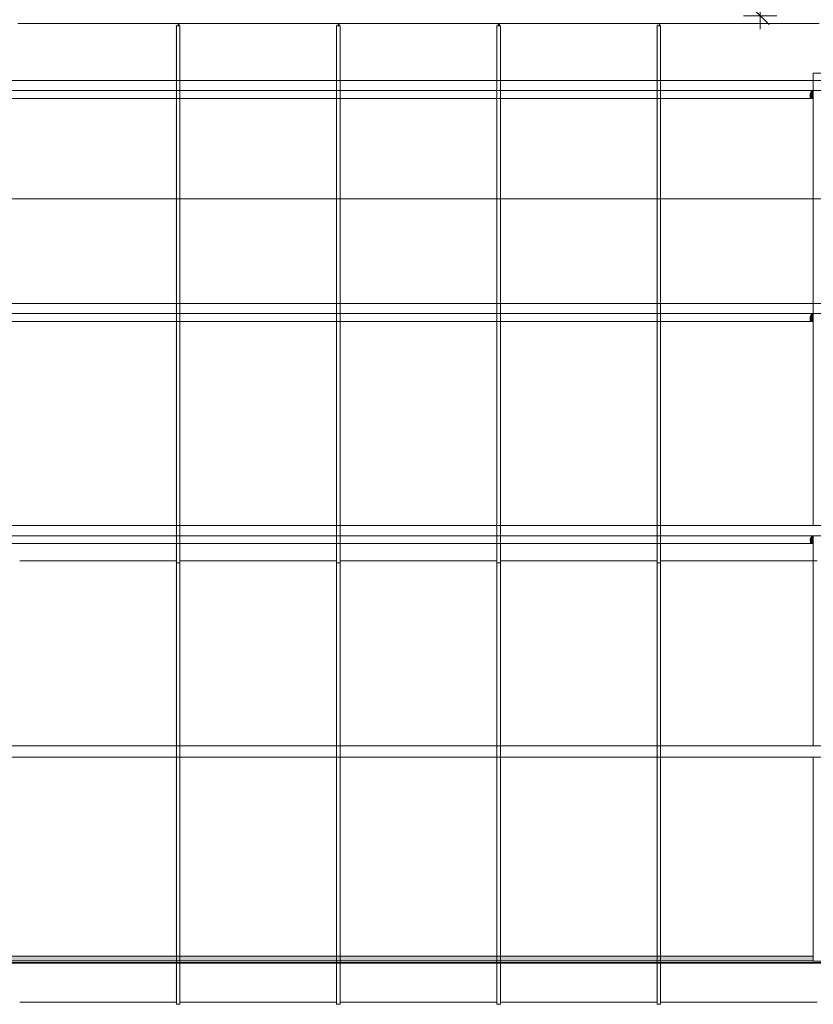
# Model space of a CAD drawing. Header units: millimetres. Extents: x 52659 to 1698020, y -10054 to 104697.
# Tile 297 of 363: x 316200 to 320657, y 20677 to 26207. Entities that reach past the tile are written whole.
import ezdxf

# ---------------------------------------------------------------- set-up
doc = ezdxf.new("R2010")
doc.units = ezdxf.units.MM
doc.header["$MEASUREMENT"] = 0
for name, color, linetype in [('02-06 Poutre.Construction', 7, 'Continuous'), ('05-02 Cotation 200ème 100ème.Cotations', 7, 'Continuous'), ('S-BEAM-____-OTLN.Modèle IFC', 7, 'Continuous')]:
    doc.layers.add(name, color=color, linetype=linetype)
doc.styles.add('STYLE_GENERE_3', font='ARIALN.TTF')
doc.dimstyles.new('STYLE_GENERE__2', dxfattribs={"dimtxt": 200, "dimasz": 95, "dimexe": 0.18, "dimexo": 100, "dimgap": 0, "dimtad": 0, "dimlfac": 0.001, "dimzin": 0, "dimdsep": 46, "dimtxsty": 'STYLE_GENERE_3', "dimblk": 'ARROWHEAD_6', "dimblk1": 'ARROWHEAD_6', "dimblk2": 'ARROWHEAD_6', "dimcen": 0.09, "dimclrd": 7, "dimclre": 7, "dimclrt": 7, "dimazin": 0, "dimtfac": 1, "dimtdec": 4, "dimtmove": 0, "dimatfit": 3, "dimfxl": 1, "dimtolj": 1, "dimtzin": 0, "dimarcsym": 0})
doc.dimstyles.new('STYLE_GENERE__5', dxfattribs={"dimtxt": 200, "dimasz": 95, "dimexe": 0.18, "dimexo": 100, "dimgap": 0, "dimtad": 0, "dimtih": 1, "dimtoh": 1, "dimlfac": 0.001, "dimzin": 0, "dimdsep": 46, "dimtxsty": 'STYLE_GENERE_3', "dimblk": 'ARROWHEAD_6', "dimblk1": 'ARROWHEAD_6', "dimblk2": 'ARROWHEAD_6', "dimcen": 0.09, "dimclrd": 7, "dimclre": 7, "dimclrt": 7, "dimazin": 0, "dimtfac": 1, "dimtdec": 4, "dimtmove": 0, "dimatfit": 3, "dimfxl": 1, "dimtolj": 1, "dimtzin": 0, "dimarcsym": 0})

# ---------------------------------------------------------------- blocks, each defined once
blk = doc.blocks.new('*D844', base_point=(261781.6, 40089))
at = {"layer": '05-02 Cotation 200ème 100ème.Cotations', "color": 7, "linetype": 'Continuous', "lineweight": 13, "transparency": 16777216}
for p, q in [((267471.6, 25106.5), (267471.6, 25294)), ((347724.3, 25106.5), (347724.3, 25294)), ((267471.6, 25200.2), (307285.1, 25200.2)), ((307910.8, 25200.2), (347724.3, 25200.2)), ((347724.3, 25200.2), (347799.3, 25200.2))]:
    blk.add_line(p, q, dxfattribs=at)
at = {"layer": '05-02 Cotation 200ème 100ème.Cotations', "color": 7, "linetype": 'Continuous', "lineweight": 25, "transparency": 16777216}
for p, q in [((267521.6, 25250.2), (267421.6, 25150.2)), ((347674.3, 25150.2), (347774.3, 25250.2))]:
    blk.add_line(p, q, dxfattribs=at)
at = {"layer": '05-02 Cotation 200ème 100ème.Cotations', "color": 7, "lineweight": 9, "transparency": 16777216, "insert": (307309.9, 25100.2), "char_height": 200, "attachment_point": 7, "style": 'STYLE_GENERE_3'}
blk.add_mtext('\\A1;80,25', dxfattribs=at)
blk = doc.blocks.new('ARROWHEAD_6')
at = {"color": 0, "linetype": 'Continuous', "lineweight": 0}
for p, q in [((0, 0), (-1, 0)), ((-0.5, -0.5), (0.5, 0.5))]:
    blk.add_line(p, q, dxfattribs=at)
blk = doc.blocks.new('*D889', base_point=(261781.6, 40089))
at = {"layer": '05-02 Cotation 200ème 100ème.Cotations', "color": 7, "linetype": 'Continuous', "lineweight": 25, "transparency": 16777216}
for p, q in [((320409.1, 33198.9), (320309.1, 33298.9)), ((320309.1, 26279.2), (320409.1, 26179.2))]:
    blk.add_line(p, q, dxfattribs=at)
at = {"layer": '05-02 Cotation 200ème 100ème.Cotations', "color": 7, "linetype": 'Continuous', "lineweight": 13, "transparency": 16777216}
for p, q in [((320359.1, 33248.9), (320359.1, 33323.9)), ((320452.8, 33248.9), (320265.3, 33248.9)), ((320359.1, 29987.9), (320359.1, 33248.9)), ((320359.1, 26229.2), (320359.1, 29490.2)), ((320452.8, 26229.2), (320265.3, 26229.2)), ((320359.1, 26154.2), (320359.1, 26229.2))]:
    blk.add_line(p, q, dxfattribs=at)
at = {"layer": '05-02 Cotation 200ème 100ème.Cotations', "color": 7, "lineweight": 9, "transparency": 16777216, "insert": (320459.1, 29515.1), "char_height": 200, "attachment_point": 7, "rotation": 90, "style": 'STYLE_GENERE_3'}
blk.add_mtext('\\A1;7,02', dxfattribs=at)

msp = doc.modelspace()

# ---------------------------------------------------------------- hatches: boundary and pattern name
at = {"layer": '02-06 Poutre.Construction', "linetype": 'Continuous', "lineweight": 0, "true_color": 0xbfbfbf}
for points in [[(317076.347, 23168.223), (317079.78, 23168.223), (317079.78, 26171.975), (317089.78, 26171.975), (317089.78, 26184.777), (317076.345, 26184.777), (317076.345, 23168.582)], [(317089.78, 26171.975), (317098.593, 26171.975), (317096.406, 26184.777), (317089.78, 26184.777)], [(317976.347, 23168.223), (317979.78, 23168.223), (317979.78, 26171.975), (317989.78, 26171.975), (317989.78, 26184.777), (317976.345, 26184.777), (317976.345, 23168.582)], [(317989.78, 26171.975), (317998.593, 26171.975), (317996.406, 26184.777), (317989.78, 26184.777)], [(318876.347, 23168.223), (318879.78, 23168.223), (318879.78, 26171.975), (318889.78, 26171.975), (318889.78, 26184.777), (318876.345, 26184.777), (318876.345, 23168.582)], [(318889.78, 26171.975), (318898.593, 26171.975), (318896.406, 26184.777), (318889.78, 26184.777)], [(319776.347, 23168.223), (319779.78, 23168.223), (319779.78, 26171.975), (319789.78, 26171.975), (319789.78, 26184.777), (319776.345, 26184.777), (319776.345, 23168.582)], [(319789.78, 26184.777), (319789.78, 26171.975), (319798.593, 26171.975), (319796.406, 26184.777)], [(317076.349, 23016.643), (317079.78, 23016.643), (317079.78, 23168.223), (317076.347, 23168.223), (317076.347, 23016.995)], [(317976.349, 23016.643), (317979.78, 23016.643), (317979.78, 23168.223), (317976.347, 23168.223), (317976.347, 23016.995)], [(318876.349, 23016.643), (318879.78, 23016.643), (318879.78, 23168.223), (318876.347, 23168.223), (318876.347, 23016.995)], [(319776.349, 23016.643), (319779.78, 23016.643), (319779.78, 23168.223), (319776.347, 23168.223), (319776.347, 23016.995)], [(317076.351, 22863.144), (317079.78, 22863.144), (317079.78, 23016.643), (317076.349, 23016.643), (317076.349, 22863.487)], [(317976.351, 22863.144), (317979.78, 22863.144), (317979.78, 23016.643), (317976.349, 23016.643), (317976.349, 22863.487)], [(318876.351, 22863.144), (318879.78, 22863.144), (318879.78, 23016.643), (318876.349, 23016.643), (318876.349, 22863.487)], [(319776.351, 22863.144), (319779.78, 22863.144), (319779.78, 23016.643), (319776.349, 23016.643), (319776.349, 22863.487)], [(317076.351, 22708.37), (317076.353, 22708.037), (317079.78, 22708.037), (317079.78, 22854.271), (317079.78, 22863.144), (317076.351, 22863.144)], [(317976.351, 22708.37), (317976.353, 22708.037), (317979.78, 22708.037), (317979.78, 22854.271), (317979.78, 22863.144), (317976.351, 22863.144)], [(318876.351, 22708.37), (318876.353, 22708.037), (318879.78, 22708.037), (318879.78, 22854.271), (318879.78, 22863.144), (318876.351, 22863.144)], [(319776.351, 22708.37), (319776.353, 22708.037), (319779.78, 22708.037), (319779.78, 22854.271), (319779.78, 22863.144), (319776.351, 22863.144)], [(317076.353, 22551.958), (317076.355, 22551.633), (317079.78, 22551.633), (317079.78, 22708.037), (317076.353, 22708.037)], [(317976.353, 22551.958), (317976.355, 22551.633), (317979.78, 22551.633), (317979.78, 22708.037), (317976.353, 22708.037)], [(318876.354, 22551.958), (318876.356, 22551.633), (318879.78, 22551.633), (318879.78, 22708.037), (318876.354, 22708.036)], [(319776.353, 22551.958), (319776.355, 22551.633), (319779.78, 22551.633), (319779.78, 22708.037), (319776.353, 22708.037)], [(317076.357, 22394.249), (317079.78, 22394.249), (317079.78, 22551.633), (317076.355, 22551.633), (317076.355, 22394.567)], [(317976.357, 22394.249), (317979.78, 22394.249), (317979.78, 22551.633), (317976.355, 22551.633), (317976.355, 22394.567)], [(318876.357, 22394.249), (318879.78, 22394.249), (318879.78, 22551.633), (318876.355, 22551.633), (318876.356, 22394.567)], [(319776.357, 22394.249), (319779.78, 22394.249), (319779.78, 22551.633), (319776.355, 22551.633), (319776.355, 22394.567)], [(317076.357, 22236.514), (317076.359, 22236.203), (317079.78, 22236.203), (317079.78, 22394.249), (317076.357, 22394.249)], [(317976.357, 22236.514), (317976.359, 22236.203), (317979.78, 22236.203), (317979.78, 22394.249), (317976.357, 22394.249)], [(318876.357, 22236.514), (318876.359, 22236.204), (318879.78, 22236.203), (318879.78, 22394.249), (318876.357, 22394.249)], [(319776.357, 22236.514), (319776.359, 22236.203), (319779.78, 22236.203), (319779.78, 22394.249), (319776.357, 22394.249)], [(317076.359, 22078.118), (317076.361, 22077.814), (317079.78, 22077.814), (317079.78, 22236.203), (317076.359, 22236.203)], [(317976.359, 22078.118), (317976.361, 22077.814), (317979.78, 22077.814), (317979.78, 22236.203), (317976.359, 22236.203)], [(318876.359, 22078.118), (318876.361, 22077.814), (318879.78, 22077.814), (318879.78, 22236.203), (318876.359, 22236.203)], [(319776.359, 22078.118), (319776.361, 22077.814), (319779.78, 22077.814), (319779.78, 22236.203), (319776.359, 22236.203)], [(317076.361, 21919.698), (317076.363, 21919.401), (317079.78, 21919.401), (317079.78, 22077.814), (317076.361, 22077.814)], [(317976.361, 21919.698), (317976.363, 21919.401), (317979.78, 21919.401), (317979.78, 22077.814), (317976.361, 22077.814)], [(318876.361, 21919.698), (318876.362, 21919.401), (318879.78, 21919.401), (318879.78, 22077.814), (318876.361, 22077.814)], [(319776.361, 21919.698), (319776.363, 21919.401), (319779.78, 21919.401), (319779.78, 22077.814), (319776.361, 22077.814)], [(317076.363, 21761.575), (317076.364, 21761.285), (317079.78, 21761.285), (317079.78, 21919.401), (317076.363, 21919.401)], [(317976.363, 21761.575), (317976.364, 21761.285), (317979.78, 21761.285), (317979.78, 21919.401), (317976.363, 21919.401)], [(318876.363, 21761.575), (318876.364, 21761.285), (318879.78, 21761.285), (318879.78, 21919.401), (318876.363, 21919.401)], [(319776.363, 21761.575), (319776.364, 21761.285), (319779.78, 21761.285), (319779.78, 21919.401), (319776.363, 21919.401)], [(317076.366, 21603.784), (317079.78, 21603.784), (317079.78, 21761.285), (317076.364, 21761.285), (317076.364, 21604.068)], [(317976.366, 21603.784), (317979.78, 21603.784), (317979.78, 21761.285), (317976.364, 21761.285), (317976.364, 21604.068)], [(318876.366, 21603.784), (318879.78, 21603.784), (318879.78, 21761.285), (318876.364, 21761.285), (318876.364, 21604.068)], [(319776.366, 21603.784), (319779.78, 21603.784), (319779.78, 21761.285), (319776.364, 21761.285), (319776.364, 21604.068)], [(317076.366, 21447.494), (317076.367, 21447.216), (317079.78, 21447.216), (317079.78, 21603.784), (317076.366, 21603.784)], [(317976.366, 21447.494), (317976.367, 21447.216), (317979.78, 21447.216), (317979.78, 21603.784), (317976.366, 21603.784)], [(318876.366, 21447.494), (318876.367, 21447.216), (318879.78, 21447.216), (318879.78, 21603.784), (318876.366, 21603.784)], [(319776.366, 21447.494), (319776.367, 21447.216), (319779.78, 21447.216), (319779.78, 21603.784), (319776.366, 21603.784)], [(317076.367, 21292.17), (317076.369, 21291.897), (317079.78, 21291.897), (317079.78, 21447.216), (317076.367, 21447.216)], [(317976.367, 21292.17), (317976.369, 21291.897), (317979.78, 21291.897), (317979.78, 21447.216), (317976.367, 21447.216)], [(318876.367, 21292.17), (318876.369, 21291.897), (318879.78, 21291.897), (318879.78, 21447.216), (318876.367, 21447.216)], [(319776.367, 21292.17), (319776.369, 21291.897), (319779.78, 21291.897), (319779.78, 21447.216), (319776.367, 21447.216)], [(317076.369, 21138.409), (317076.37, 21138.142), (317079.78, 21138.142), (317079.78, 21291.897), (317076.369, 21291.897)], [(317976.369, 21138.409), (317976.37, 21138.142), (317979.78, 21138.142), (317979.78, 21291.897), (317976.369, 21291.897)], [(318876.369, 21138.409), (318876.37, 21138.142), (318879.78, 21138.142), (318879.78, 21291.897), (318876.369, 21291.897)], [(319776.369, 21138.409), (319776.37, 21138.142), (319779.78, 21138.142), (319779.78, 21291.897), (319776.369, 21291.897)], [(317076.37, 20986.522), (317076.372, 20986.26), (317079.78, 20986.26), (317079.78, 21138.142), (317076.37, 21138.142)], [(317976.37, 20986.522), (317976.372, 20986.26), (317979.78, 20986.26), (317979.78, 21138.142), (317976.37, 21138.142)], [(318876.37, 20986.522), (318876.372, 20986.26), (318879.78, 20986.26), (318879.78, 21138.142), (318876.37, 21138.142)], [(319776.37, 20986.522), (319776.372, 20986.26), (319779.78, 20986.26), (319779.78, 21138.142), (319776.37, 21138.142)], [(317076.372, 20836.815), (317076.373, 20836.558), (317079.78, 20836.558), (317079.78, 20986.26), (317076.372, 20986.26)], [(317976.372, 20836.815), (317976.373, 20836.558), (317979.78, 20836.558), (317979.78, 20986.26), (317976.372, 20986.26)], [(318876.372, 20836.815), (318876.373, 20836.558), (318879.78, 20836.558), (318879.78, 20986.26), (318876.372, 20986.26)], [(319776.372, 20836.815), (319776.373, 20836.558), (319779.78, 20836.558), (319779.78, 20986.26), (319776.372, 20986.26)], [(317076.373, 20836.558), (317076.373, 20689.589), (317079.78, 20689.339), (317079.78, 20836.558)], [(317976.373, 20836.558), (317976.373, 20689.589), (317979.78, 20689.339), (317979.78, 20836.558)], [(318876.373, 20836.558), (318876.373, 20689.589), (318879.78, 20689.339), (318879.78, 20836.558)], [(319776.373, 20836.558), (319776.373, 20689.589), (319779.78, 20689.339), (319779.78, 20836.558)]]:
    msp.add_hatch(color=9, dxfattribs=at).paths.add_polyline_path(points)
at = {"layer": 'S-BEAM-____-OTLN.Modèle IFC', "linetype": 'Continuous', "lineweight": 0, "true_color": 0xbfbfbf}
for points in [[(320636.717, 25791.859), (320657.241, 25791.859), (320657.241, 25806.202), (320643.859, 25806.202)], [(320636.717, 25768.221), (320657.241, 25768.221), (320657.241, 25791.859), (320636.717, 25791.859)], [(320655.629, 25806.202), (320657.241, 25806.202), (320657.241, 25809.44)], [(320635.096, 25764.965), (320657.241, 25764.965), (320657.241, 25768.221), (320636.717, 25768.221)], [(320657.241, 24613.246), (320787.241, 24613.246), (320787.241, 24613.279), (320657.241, 24613.279)], [(320655.629, 24553.259), (320657.241, 24553.259), (320657.241, 24556.497)], [(320635.096, 24512.022), (320657.241, 24512.023), (320657.241, 24515.278), (320636.717, 24515.278)], [(320636.717, 24538.916), (320657.241, 24538.916), (320657.241, 24553.259), (320643.859, 24553.259)], [(320636.717, 24515.278), (320657.241, 24515.278), (320657.241, 24538.916), (320636.717, 24538.916)], [(320637.673, 23292.568), (320657.241, 23292.568), (320657.241, 23305.473), (320644.071, 23305.473)], [(320637.786, 23268.833), (320657.241, 23268.833), (320657.241, 23292.568), (320637.673, 23292.568)], [(320657.241, 23308.07), (320655.953, 23305.473), (320657.241, 23305.473)], [(320636.229, 23265.693), (320657.241, 23265.693), (320657.241, 23268.833), (320637.786, 23268.833)], [(320657.241, 22127.498), (320787.241, 22127.498), (320787.241, 22128), (320657.241, 22128)], [(267621.556, 20920.959), (267621.556, 20910.758), (348905.915, 20910.758), (348905.915, 20911.152), (267939.741, 20911.152), (267939.741, 20919.339), (267874.741, 20919.339), (267874.741, 20920.959)], [(267621.556, 20907.834), (348905.915, 20907.834), (348905.915, 20910.758), (267621.556, 20910.758)], [(314789.741, 20947.79), (314789.741, 20944.866), (320657.241, 20944.866), (320657.241, 20947.79)], [(314789.741, 20920.959), (320657.241, 20920.959), (320657.241, 20944.866), (314789.741, 20944.866)], [(314789.741, 20919.339), (320657.241, 20919.339), (320657.241, 20920.959), (314789.741, 20920.959)]]:
    msp.add_hatch(color=9, dxfattribs=at).paths.add_polyline_path(points)

# ---------------------------------------------------------------- linework, layer by layer
at = {"layer": '02-06 Poutre.Construction', "color": 7, "linetype": 'Continuous', "lineweight": 9}
for p, q in [((316189.78, 26184.777), (317089.78, 26184.777)), ((317079.78, 26171.975), (317099.78, 26171.975)), ((317079.78, 26171.975), (317079.78, 23155.422)), ((317089.78, 26184.777), (317989.78, 26184.777)), ((317099.78, 26171.975), (317099.78, 23155.422)), ((317979.78, 26171.975), (317999.78, 26171.975)), ((317979.78, 26171.975), (317979.78, 23155.422)), ((317989.78, 26184.777), (318889.78, 26184.777)), ((317989.78, 26184.777), (317989.78, 26171.975)), ((317999.78, 26171.975), (317999.78, 23155.422)), ((318879.78, 26171.975), (318899.78, 26171.975)), ((318879.78, 26171.975), (318879.78, 23155.422)), ((318889.78, 26184.777), (319789.78, 26184.777)), ((318889.78, 26184.777), (318889.78, 26171.975)), ((318899.78, 26171.975), (318899.78, 23155.422)), ((319779.78, 26171.975), (319799.78, 26171.975)), ((319779.78, 26171.975), (319779.78, 23155.422)), ((319789.78, 26184.777), (320689.78, 26184.777)), ((319799.78, 26171.975), (319799.78, 23155.422)), ((316199.78, 23168.223), (317079.78, 23168.223)), ((317079.78, 23155.422), (317099.78, 23155.422)), ((317079.78, 23155.422), (317079.78, 23003.842)), ((317099.78, 23168.223), (317979.78, 23168.223)), ((317099.78, 23155.422), (317099.78, 23003.842)), ((317979.78, 23155.422), (317999.78, 23155.422)), ((317979.78, 23155.422), (317979.78, 23003.842)), ((317999.78, 23168.223), (318879.78, 23168.223)), ((317999.78, 23155.422), (317999.78, 23003.842)), ((318879.78, 23155.422), (318899.78, 23155.422)), ((318879.78, 23155.422), (318879.78, 23003.842)), ((318899.78, 23168.223), (319779.78, 23168.223)), ((318899.78, 23155.422), (318899.78, 23003.842)), ((319779.78, 23155.422), (319799.78, 23155.422)), ((319779.78, 23155.422), (319779.78, 23003.842)), ((319799.78, 23168.223), (320679.78, 23168.223)), ((319799.78, 23155.422), (319799.78, 23003.842)), ((317079.78, 23003.842), (317079.78, 22850.343)), ((317099.78, 23003.842), (317099.78, 22850.343)), ((317979.78, 23003.842), (317979.78, 22850.343)), ((317999.78, 23003.842), (317999.78, 22850.343)), ((318879.78, 23003.842), (318879.78, 22850.343)), ((318899.78, 23003.842), (318899.78, 22850.343)), ((319779.78, 23003.842), (319779.78, 22850.343)), ((319799.78, 23003.842), (319799.78, 22850.343)), ((317079.78, 22850.343), (317079.78, 22695.235)), ((317099.78, 22850.343), (317099.78, 22695.235)), ((317979.78, 22850.343), (317979.78, 22695.235)), ((317999.78, 22850.343), (317999.78, 22695.235)), ((318879.78, 22850.343), (318879.78, 22695.235)), ((318899.78, 22850.343), (318899.78, 22695.235)), ((319779.78, 22850.343), (319779.78, 22695.235)), ((319799.78, 22850.343), (319799.78, 22695.235)), ((317079.78, 22695.235), (317079.78, 22538.832)), ((317099.78, 22695.235), (317099.78, 22538.832)), ((317979.78, 22695.235), (317979.78, 22538.832)), ((317999.78, 22695.235), (317999.78, 22538.832)), ((318879.78, 22695.235), (318879.78, 22538.832)), ((318899.78, 22695.235), (318899.78, 22538.832)), ((319779.78, 22695.235), (319779.78, 22538.832)), ((319799.78, 22695.235), (319799.78, 22538.832)), ((317079.78, 22538.832), (317079.78, 22381.448)), ((317099.78, 22538.832), (317099.78, 22381.448)), ((317979.78, 22538.832), (317979.78, 22381.448)), ((317999.78, 22538.832), (317999.78, 22381.448)), ((318879.78, 22538.832), (318879.78, 22381.448)), ((318899.78, 22538.832), (318899.78, 22381.448)), ((319779.78, 22538.832), (319779.78, 22381.448)), ((319799.78, 22538.832), (319799.78, 22381.448)), ((317079.78, 22381.448), (317079.78, 22223.402)), ((317099.78, 22381.448), (317099.78, 22223.402)), ((317979.78, 22381.448), (317979.78, 22223.402)), ((317999.78, 22381.448), (317999.78, 22223.402)), ((318879.78, 22381.448), (318879.78, 22223.402)), ((318899.78, 22381.448), (318899.78, 22223.402)), ((319779.78, 22381.448), (319779.78, 22223.402)), ((319799.78, 22381.448), (319799.78, 22223.402)), ((317079.78, 22223.402), (317079.78, 22065.013)), ((317099.78, 22223.402), (317099.78, 22065.013)), ((317979.78, 22223.402), (317979.78, 22065.013)), ((317999.78, 22223.402), (317999.78, 22065.013)), ((318879.78, 22223.402), (318879.78, 22065.013)), ((318899.78, 22223.402), (318899.78, 22065.013)), ((319779.78, 22223.402), (319779.78, 22065.013)), ((319799.78, 22223.402), (319799.78, 22065.013)), ((317079.78, 22065.013), (317079.78, 21906.6)), ((317099.78, 22065.013), (317099.78, 21906.6)), ((317979.78, 22065.013), (317979.78, 21906.6)), ((317999.78, 22065.013), (317999.78, 21906.6)), ((318879.78, 22065.013), (318879.78, 21906.6)), ((318899.78, 22065.013), (318899.78, 21906.6)), ((319779.78, 22065.013), (319779.78, 21906.6)), ((319799.78, 22065.013), (319799.78, 21906.6)), ((317079.78, 21906.6), (317079.78, 21748.483)), ((317099.78, 21906.6), (317099.78, 21748.483)), ((317979.78, 21906.6), (317979.78, 21748.483)), ((317999.78, 21906.6), (317999.78, 21748.483)), ((318879.78, 21906.6), (318879.78, 21748.483)), ((318899.78, 21906.6), (318899.78, 21748.483)), ((319779.78, 21906.6), (319779.78, 21748.483)), ((319799.78, 21906.6), (319799.78, 21748.483)), ((317079.78, 21748.483), (317079.78, 21590.982)), ((317099.78, 21748.483), (317099.78, 21590.982)), ((317979.78, 21748.483), (317979.78, 21590.982)), ((317999.78, 21748.483), (317999.78, 21590.982)), ((318879.78, 21748.483), (318879.78, 21590.982)), ((318899.78, 21748.483), (318899.78, 21590.982)), ((319779.78, 21748.483), (319779.78, 21590.982)), ((319799.78, 21748.483), (319799.78, 21590.982)), ((317079.78, 21590.982), (317079.78, 21434.414)), ((317099.78, 21590.982), (317099.78, 21434.414)), ((317979.78, 21590.982), (317979.78, 21434.414)), ((317999.78, 21590.982), (317999.78, 21434.414)), ((318879.78, 21590.982), (318879.78, 21434.414)), ((318899.78, 21590.982), (318899.78, 21434.414)), ((319779.78, 21590.982), (319779.78, 21434.414)), ((319799.78, 21590.982), (319799.78, 21434.414)), ((317079.78, 21434.414), (317079.78, 21279.096)), ((317099.78, 21434.414), (317099.78, 21279.096)), ((317979.78, 21434.414), (317979.78, 21279.096)), ((317999.78, 21434.414), (317999.78, 21279.096)), ((318879.78, 21434.414), (318879.78, 21279.096)), ((318899.78, 21434.414), (318899.78, 21279.096)), ((319779.78, 21434.414), (319779.78, 21279.096)), ((319799.78, 21434.414), (319799.78, 21279.096)), ((317079.78, 21279.096), (317079.78, 21125.341)), ((317099.78, 21279.096), (317099.78, 21125.341)), ((317979.78, 21279.096), (317979.78, 21125.341)), ((317999.78, 21279.096), (317999.78, 21125.341)), ((318879.78, 21279.096), (318879.78, 21125.341)), ((318899.78, 21279.096), (318899.78, 21125.341)), ((319779.78, 21279.096), (319779.78, 21125.341)), ((319799.78, 21279.096), (319799.78, 21125.341)), ((317079.78, 21125.341), (317079.78, 20973.459)), ((317099.78, 21125.341), (317099.78, 20973.459)), ((317979.78, 21125.341), (317979.78, 20973.459)), ((317999.78, 21125.341), (317999.78, 20973.459)), ((318879.78, 21125.341), (318879.78, 20973.459)), ((318899.78, 21125.341), (318899.78, 20973.459)), ((319779.78, 21125.341), (319779.78, 20973.459)), ((319799.78, 21125.341), (319799.78, 20973.459)), ((317079.78, 20973.459), (317079.78, 20823.757)), ((317099.78, 20973.459), (317099.78, 20823.757)), ((317979.78, 20973.459), (317979.78, 20823.757)), ((317999.78, 20973.459), (317999.78, 20823.757)), ((318879.78, 20973.459), (318879.78, 20823.757)), ((318899.78, 20973.459), (318899.78, 20823.757)), ((319779.78, 20973.459), (319779.78, 20823.757)), ((319799.78, 20973.459), (319799.78, 20823.757)), ((317079.78, 20823.757), (317079.78, 20676.537)), ((317099.78, 20823.757), (317099.78, 20676.537)), ((317979.78, 20823.757), (317979.78, 20676.537)), ((317999.78, 20823.757), (317999.78, 20676.537)), ((318879.78, 20823.757), (318879.78, 20676.537)), ((318899.78, 20823.757), (318899.78, 20676.537)), ((319779.78, 20823.757), (319779.78, 20676.537)), ((319799.78, 20823.757), (319799.78, 20676.537)), ((316199.78, 20689.339), (317079.78, 20689.339)), ((317099.78, 20689.339), (317979.78, 20689.339)), ((317999.78, 20689.339), (318879.78, 20689.339)), ((318899.78, 20689.339), (319779.78, 20689.339)), ((319799.78, 20689.339), (320679.78, 20689.339)), ((317079.78, 20676.537), (317099.78, 20676.537)), ((317979.78, 20676.537), (317999.78, 20676.537)), ((318879.78, 20676.537), (318899.78, 20676.537)), ((319779.78, 20676.537), (319799.78, 20676.537))]:
    msp.add_line(p, q, dxfattribs=at)
at = {"layer": 'S-BEAM-____-OTLN.Modèle IFC', "color": 9, "linetype": 'Continuous', "lineweight": 5}
for p, q in [((320657.241, 25905.905), (320787.241, 25905.905)), ((320657.241, 25905.905), (320657.241, 25866.188)), ((320657.241, 25866.188), (320787.241, 25866.188)), ((320657.241, 25866.188), (320657.241, 25809.457)), ((267621.616, 25809.457), (347710.295, 25809.457)), ((320657.241, 25809.44), (320657.241, 24613.246)), ((314789.741, 25764.965), (320657.241, 25764.965)), ((314789.741, 24613.246), (320657.241, 24613.246)), ((320657.241, 24613.246), (320787.241, 24613.246)), ((320657.241, 24613.246), (320657.241, 24556.515)), ((267621.556, 24556.515), (348017.007, 24556.515)), ((320657.241, 24556.497), (320657.241, 23369.492)), ((314789.741, 24512.022), (320657.241, 24512.022)), ((314789.741, 23365.577), (320657.241, 23365.577)), ((320657.241, 23365.577), (320657.241, 23369.492)), ((320657.241, 23365.577), (320787.241, 23365.577)), ((267621.556, 23308.613), (348324.917, 23308.613)), ((320657.241, 22971.085), (320657.241, 23308.07)), ((314789.741, 23265.693), (320657.241, 23265.693)), ((320657.241, 22561.972), (320657.241, 22971.085)), ((320657.241, 22147.164), (320657.241, 22561.972)), ((290999.78, 22127.498), (325204.78, 22127.498)), ((320657.241, 22127.498), (320657.241, 22147.164)), ((320657.241, 21731.74), (320657.241, 22067.498)), ((290999.78, 22065.013), (325216.054, 22065.017)), ((320657.241, 21320.787), (320657.241, 21731.74)), ((320657.241, 20919.339), (320657.241, 21320.787)), ((267621.556, 20910.758), (348905.915, 20910.758)), ((267621.556, 20907.834), (348905.915, 20907.834)), ((314789.741, 20947.79), (320657.241, 20947.79)), ((314789.741, 20920.959), (320657.241, 20920.959)), ((320787.241, 20919.339), (320657.241, 20919.339))]:
    msp.add_line(p, q, dxfattribs=at)
at = {"layer": 'S-BEAM-____-OTLN.Modèle IFC', "color": 7, "linetype": 'Continuous', "lineweight": 18}
msp.add_line((314789.741, 25866.188), (320657.241, 25866.188), dxfattribs=at)

# ---------------------------------------------------------------- dimensions: what is measured, and where the dimension line sits
at = {"layer": '05-02 Cotation 200ème 100ème.Cotations', "color": 7, "linetype": 'Continuous', "lineweight": 13}
dim = msp.add_linear_dim(base=(320359.064, 33248.917), p1=(320606.616, 26229.221), p2=(326866.616, 33248.917), angle=90, dimstyle='STYLE_GENERE__2', dxfattribs=at)
dim.commit()
dim.dimension.update_dxf_attribs({"geometry": '*D889', "text_midpoint": (320359.064, 29774.833), "dimtype": 160, "text_rotation": 90})
dim = msp.add_linear_dim(base=(347724.301, 25200.22), p1=(267471.556, 25766.902), p2=(347724.301, 25850.561), dimstyle='STYLE_GENERE__5', dxfattribs=at)
dim.commit()
dim.dimension.update_dxf_attribs({"geometry": '*D844', "text_midpoint": (307645.929, 25200.22), "dimtype": 160})

doc.saveas('drawing.dxf')
